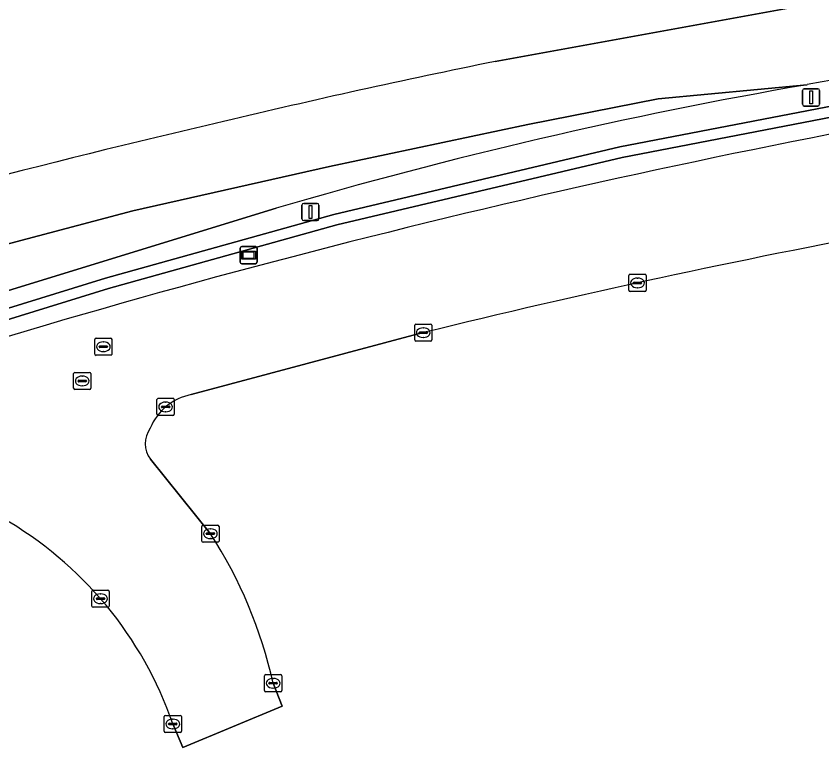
# Model space of a CAD drawing. Extents: x 154324 to 155744, y 382937 to 384188.
# Drawn here: x 155346.94 to 155393.78, y 384001.5 to 384045 of the extents above; entities that cross this region are included whole.
import ezdxf

# ---------------------------------------------------------------- set-up
doc = ezdxf.new("R2010")
doc.units = 0
for name, color, linetype in [('IMGEO_Grasland_agrarisch', 7, 'Continuous'), ('IMGEO_Greppel_droge_sloot', 7, 'Continuous'), ('IMGEO_Groenvoorziening', 7, 'Continuous'), ('IMGEO_Kolk', 7, 'Continuous'), ('IMGEO_Lichtmast', 7, 'Continuous'), ('IMGEO_Rijbaan_lokaal_gesloten', 7, 'Continuous'), ('IMGEO_Rijbaan_regionaal_gesloten', 7, 'Continuous'), ('IMGEO_Rioolput', 7, 'Continuous'), ('IMGEO_Wegwijzer', 7, 'Continuous')]:
    doc.layers.add(name, color=color, linetype=linetype)

msp = doc.modelspace()

# ---------------------------------------------------------------- linework, layer by layer
at = {"layer": 'IMGEO_Grasland_agrarisch'}
for points in [[(155370.61, 384026.609), (155357.121, 384023.008)], [(155354.756, 384019.251), (155358.234, 384014.929)], [(155361.88, 384006.242), (155362.407, 384004.911), (155356.627, 384002.514), (155356.046, 384003.875)]]:
    msp.add_lwpolyline(points, dxfattribs=at)
for centre, radius, start, end in [((155490.608, 383537.631), 503.487, 100.57835, 103.78824), ((155357.706, 384019.861), 3.201, 100.5333, 158.0246), ((155355.954, 384020.167), 1.508, 143.7385, 217.4023), ((155335.183, 383996.684), 22.067, 19.018, 60.3141), ((155335.931, 384000.46), 26.585, 12.5622, 32.9742)]:
    msp.add_arc(centre, radius, start, end, dxfattribs=at)
at = {"layer": 'IMGEO_Greppel_droge_sloot'}
msp.add_lwpolyline([(155397.634, 384040.405), (155382.032, 384037.399), (155365.418, 384033.483), (155352.125, 384029.782), (155323.153, 384020.829), (155300.462, 384013.348), (155292.96, 384010.46), (155278.014, 384004.463), (155270.557, 384001.47), (155261.768, 383997.341), (155261.72, 383997.155), (155261.835, 383996.912), (155262.037, 383996.77), (155270.809, 384000.891), (155278.249, 384003.876), (155293.191, 384009.873), (155300.674, 384012.753), (155323.345, 384020.228), (155352.302, 384029.176), (155365.575, 384032.872), (155382.164, 384036.781), (155397.74, 384039.783)], dxfattribs=at)
at = {"layer": 'IMGEO_Groenvoorziening'}
for points in [[(155374.785, 384042.366), (155395.038, 384046.062)], [(155397.74, 384039.783), (155382.164, 384036.781), (155365.575, 384032.872), (155352.302, 384029.176), (155323.345, 384020.228), (155300.674, 384012.753), (155293.191, 384009.873), (155278.249, 384003.876), (155270.809, 384000.891), (155262.037, 383996.77), (155261.835, 383996.912), (155261.72, 383997.155), (155261.768, 383997.341), (155270.557, 384001.47), (155278.014, 384004.463), (155292.96, 384010.46), (155300.462, 384013.348), (155323.153, 384020.829), (155352.125, 384029.782), (155365.418, 384033.483), (155382.032, 384037.399), (155397.634, 384040.405)], [(155362.059, 384033.835), (155321.333, 384021.323)]]:
    msp.add_lwpolyline(points, dxfattribs=at)
for centre, radius, start, end in [((155447.971, 383749.733), 296.439, 95.14966, 100.70134), ((155471.929, 383565.076), 487.075, 101.50444, 103.40634), ((155440.489, 383766.647), 278.461, 99.83489, 106.35897), ((155489.749, 383546.213), 501.099, 100.32948, 108.70801), ((155487.799, 383485.812), 567.867, 103.10964, 106.35262)]:
    msp.add_arc(centre, radius, start, end, dxfattribs=at)
at = {"layer": 'IMGEO_Kolk'}
for p, q in [((155382.562, 384029.072), (155382.562, 384029.924)), ((155382.637, 384029.998), (155383.489, 384029.998)), ((155383.05, 384029.778), (155383.075, 384029.778)), ((155383.563, 384029.924), (155383.563, 384029.072)), ((155382.821, 384029.492), (155382.821, 384029.504)), ((155383.259, 384029.455), (155382.861, 384029.455)), ((155382.864, 384029.541), (155383.262, 384029.541)), ((155383.305, 384029.504), (155383.305, 384029.492)), ((155383.489, 384028.998), (155382.637, 384028.998)), ((155383.073, 384029.218), (155383.048, 384029.218)), ((155370.109, 384026.183), (155370.109, 384027.035)), ((155370.184, 384027.109), (155371.036, 384027.109)), ((155371.11, 384027.035), (155371.11, 384026.183)), ((155370.368, 384026.603), (155370.368, 384026.615)), ((155370.806, 384026.566), (155370.408, 384026.566)), ((155370.411, 384026.652), (155370.809, 384026.652)), ((155370.597, 384026.889), (155370.622, 384026.889)), ((155370.852, 384026.615), (155370.852, 384026.603)), ((155371.036, 384026.109), (155370.184, 384026.109)), ((155370.62, 384026.329), (155370.595, 384026.329)), ((155355.126, 384021.869), (155355.126, 384022.721)), ((155355.201, 384022.795), (155356.053, 384022.795)), ((155356.127, 384022.721), (155356.127, 384021.869)), ((155355.385, 384022.289), (155355.385, 384022.301)), ((155355.823, 384022.252), (155355.425, 384022.252)), ((155355.428, 384022.338), (155355.826, 384022.338)), ((155355.614, 384022.575), (155355.639, 384022.575)), ((155355.869, 384022.301), (155355.869, 384022.289)), ((155356.053, 384021.795), (155355.201, 384021.795)), ((155355.637, 384022.015), (155355.612, 384022.015)), ((155357.733, 384014.503), (155357.733, 384015.355)), ((155357.808, 384015.429), (155358.66, 384015.429)), ((155358.221, 384015.209), (155358.246, 384015.209)), ((155358.734, 384015.355), (155358.734, 384014.503)), ((155357.992, 384014.923), (155357.992, 384014.935)), ((155358.43, 384014.886), (155358.032, 384014.886)), ((155358.035, 384014.972), (155358.433, 384014.972)), ((155358.476, 384014.935), (155358.476, 384014.923)), ((155358.66, 384014.429), (155357.808, 384014.429)), ((155358.244, 384014.649), (155358.219, 384014.649)), ((155351.344, 384010.727), (155351.344, 384011.579)), ((155351.419, 384011.653), (155352.271, 384011.653)), ((155352.345, 384011.579), (155352.345, 384010.727)), ((155351.603, 384011.147), (155351.603, 384011.159)), ((155352.041, 384011.11), (155351.643, 384011.11)), ((155351.646, 384011.196), (155352.044, 384011.196)), ((155351.832, 384011.433), (155351.857, 384011.433)), ((155352.087, 384011.159), (155352.087, 384011.147)), ((155352.271, 384010.653), (155351.419, 384010.653)), ((155351.855, 384010.873), (155351.83, 384010.873)), ((155361.379, 384005.816), (155361.379, 384006.668)), ((155361.454, 384006.742), (155362.306, 384006.742)), ((155361.867, 384006.522), (155361.892, 384006.522)), ((155362.38, 384006.668), (155362.38, 384005.816)), ((155361.638, 384006.236), (155361.638, 384006.248)), ((155362.076, 384006.199), (155361.678, 384006.199)), ((155361.681, 384006.285), (155362.079, 384006.285)), ((155361.89, 384005.962), (155361.865, 384005.962)), ((155362.122, 384006.248), (155362.122, 384006.236)), ((155362.306, 384005.742), (155361.454, 384005.742)), ((155355.545, 384003.449), (155355.545, 384004.301)), ((155355.62, 384004.375), (155356.472, 384004.375)), ((155356.033, 384004.155), (155356.058, 384004.155)), ((155356.546, 384004.301), (155356.546, 384003.449)), ((155355.804, 384003.869), (155355.804, 384003.881)), ((155356.242, 384003.832), (155355.844, 384003.832)), ((155355.847, 384003.918), (155356.245, 384003.918)), ((155356.056, 384003.595), (155356.031, 384003.595)), ((155356.288, 384003.881), (155356.288, 384003.869)), ((155356.472, 384003.375), (155355.62, 384003.375))]:
    msp.add_line(p, q, dxfattribs=at)
for points in [[(155382.562, 384029.072), (155382.562, 384029.924)], [(155382.637, 384029.998), (155383.489, 384029.998)], [(155383.563, 384029.924), (155383.563, 384029.072)], [(155383.489, 384028.998), (155382.637, 384028.998)], [(155370.109, 384026.183), (155370.109, 384027.035)], [(155370.184, 384027.109), (155371.036, 384027.109)], [(155371.11, 384027.035), (155371.11, 384026.183)], [(155371.036, 384026.109), (155370.184, 384026.109)], [(155355.126, 384021.869), (155355.126, 384022.721)], [(155355.201, 384022.795), (155356.053, 384022.795)], [(155356.127, 384022.721), (155356.127, 384021.869)], [(155356.053, 384021.795), (155355.201, 384021.795)], [(155357.733, 384014.503), (155357.733, 384015.355)], [(155357.808, 384015.429), (155358.66, 384015.429)], [(155358.734, 384015.355), (155358.734, 384014.503)], [(155358.66, 384014.429), (155357.808, 384014.429)], [(155351.344, 384010.727), (155351.344, 384011.579)], [(155351.419, 384011.653), (155352.271, 384011.653)], [(155352.345, 384011.579), (155352.345, 384010.727)], [(155352.271, 384010.653), (155351.419, 384010.653)], [(155361.379, 384005.816), (155361.379, 384006.668)], [(155361.454, 384006.742), (155362.306, 384006.742)], [(155362.38, 384006.668), (155362.38, 384005.816)], [(155362.306, 384005.742), (155361.454, 384005.742)], [(155355.545, 384003.449), (155355.545, 384004.301)], [(155355.62, 384004.375), (155356.472, 384004.375)], [(155356.546, 384004.301), (155356.546, 384003.449)], [(155356.472, 384003.375), (155355.62, 384003.375)]]:
    msp.add_lwpolyline(points, dxfattribs=at)
for centre, radius, start, end in [((155382.639, 384029.922), 0.0765, 91.552, 178.448), ((155382.639, 384029.922), 0.0765, 91.552, 178.448), ((155383.487, 384029.922), 0.0765, 1.552, 88.448), ((155383.487, 384029.922), 0.0765, 1.552, 88.448), ((155382.861, 384029.501), 0.0403, 85.8775, 175.7526), ((155382.858, 384029.491), 0.0366, 178.938, 274.7102), ((155383.262, 384029.498), 0.043, 264.8664, 352.4533), ((155383.266, 384029.503), 0.0386, 1.7309, 96.639), ((155382.639, 384029.074), 0.0765, 181.552, 268.448), ((155382.639, 384029.074), 0.0765, 181.552, 268.448), ((155383.487, 384029.074), 0.0765, 271.552, 358.448), ((155383.487, 384029.074), 0.0765, 271.552, 358.448), ((155370.186, 384027.033), 0.0765, 91.552, 178.448), ((155370.186, 384027.033), 0.0765, 91.552, 178.448), ((155371.034, 384027.033), 0.0765, 1.552, 88.448), ((155371.034, 384027.033), 0.0765, 1.552, 88.448), ((155370.408, 384026.612), 0.0403, 85.8775, 175.7526), ((155370.405, 384026.602), 0.0366, 178.938, 274.7102), ((155370.809, 384026.609), 0.043, 264.8664, 352.4533), ((155370.813, 384026.614), 0.0386, 1.7309, 96.639), ((155370.186, 384026.185), 0.0765, 181.552, 268.448), ((155370.186, 384026.185), 0.0765, 181.552, 268.448), ((155371.034, 384026.185), 0.0765, 271.552, 358.448), ((155371.034, 384026.185), 0.0765, 271.552, 358.448), ((155355.203, 384022.719), 0.0765, 91.552, 178.448), ((155355.203, 384022.719), 0.0765, 91.552, 178.448), ((155356.051, 384022.719), 0.0765, 1.552, 88.448), ((155356.051, 384022.719), 0.0765, 1.552, 88.448), ((155355.425, 384022.298), 0.0403, 85.8775, 175.7526), ((155355.422, 384022.288), 0.0366, 178.938, 274.7102), ((155355.826, 384022.295), 0.043, 264.8664, 352.4533), ((155355.83, 384022.3), 0.0386, 1.7309, 96.639), ((155355.203, 384021.871), 0.0765, 181.552, 268.448), ((155355.203, 384021.871), 0.0765, 181.552, 268.448), ((155356.051, 384021.871), 0.0765, 271.552, 358.448), ((155356.051, 384021.871), 0.0765, 271.552, 358.448), ((155357.81, 384015.353), 0.0765, 91.552, 178.448), ((155357.81, 384015.353), 0.0765, 91.552, 178.448), ((155358.658, 384015.353), 0.0765, 1.552, 88.448), ((155358.658, 384015.353), 0.0765, 1.552, 88.448), ((155358.032, 384014.932), 0.0403, 85.8775, 175.7526), ((155358.029, 384014.922), 0.0366, 178.938, 274.7102), ((155358.433, 384014.929), 0.043, 264.8664, 352.4533), ((155358.437, 384014.934), 0.0386, 1.7309, 96.639), ((155357.81, 384014.505), 0.0765, 181.552, 268.448), ((155357.81, 384014.505), 0.0765, 181.552, 268.448), ((155358.658, 384014.505), 0.0765, 271.552, 358.448), ((155358.658, 384014.505), 0.0765, 271.552, 358.448), ((155351.421, 384011.577), 0.0765, 91.552, 178.448), ((155351.421, 384011.577), 0.0765, 91.552, 178.448), ((155352.269, 384011.577), 0.0765, 1.552, 88.448), ((155352.269, 384011.577), 0.0765, 1.552, 88.448), ((155351.643, 384011.156), 0.0403, 85.8775, 175.7526), ((155351.64, 384011.146), 0.0366, 178.938, 274.7102), ((155352.044, 384011.153), 0.043, 264.8664, 352.4533), ((155352.048, 384011.158), 0.0386, 1.7309, 96.639), ((155351.421, 384010.729), 0.0765, 181.552, 268.448), ((155351.421, 384010.729), 0.0765, 181.552, 268.448), ((155352.269, 384010.729), 0.0765, 271.552, 358.448), ((155352.269, 384010.729), 0.0765, 271.552, 358.448), ((155361.456, 384006.666), 0.0765, 91.552, 178.448), ((155361.456, 384006.666), 0.0765, 91.552, 178.448), ((155362.304, 384006.666), 0.0765, 1.552, 88.448), ((155362.304, 384006.666), 0.0765, 1.552, 88.448), ((155361.678, 384006.245), 0.0403, 85.8775, 175.7526), ((155361.675, 384006.235), 0.0366, 178.938, 274.7102), ((155362.079, 384006.242), 0.043, 264.8664, 352.4533), ((155362.083, 384006.247), 0.0386, 1.7309, 96.639), ((155361.456, 384005.818), 0.0765, 181.552, 268.448), ((155361.456, 384005.818), 0.0765, 181.552, 268.448), ((155362.304, 384005.818), 0.0765, 271.552, 358.448), ((155362.304, 384005.818), 0.0765, 271.552, 358.448), ((155355.622, 384004.299), 0.0765, 91.552, 178.448), ((155355.622, 384004.299), 0.0765, 91.552, 178.448), ((155356.47, 384004.299), 0.0765, 1.552, 88.448), ((155356.47, 384004.299), 0.0765, 1.552, 88.448), ((155355.844, 384003.878), 0.0403, 85.8775, 175.7526), ((155355.841, 384003.868), 0.0366, 178.938, 274.7102), ((155356.245, 384003.875), 0.043, 264.8664, 352.4533), ((155356.249, 384003.88), 0.0386, 1.7309, 96.639), ((155355.622, 384003.451), 0.0765, 181.552, 268.448), ((155355.622, 384003.451), 0.0765, 181.552, 268.448), ((155356.47, 384003.451), 0.0765, 271.552, 358.448), ((155356.47, 384003.451), 0.0765, 271.552, 358.448)]:
    msp.add_arc(centre, radius, start, end, dxfattribs=at)
for centre, major_axis, ratio, start_param, end_param in [((155383.049, 384029.498), (-0.387, 0.002), 0.722429, 4.712389, 7.853982), ((155383.074, 384029.498), (-0.39, 0.002), 0.717154, 1.570796, 4.712389), ((155370.596, 384026.609), (-0.387, 0.002), 0.722429, 4.712389, 7.853982), ((155370.621, 384026.609), (-0.39, 0.002), 0.717154, 1.570796, 4.712389), ((155355.613, 384022.295), (-0.387, 0.002), 0.722429, 4.712389, 7.853982), ((155355.638, 384022.295), (-0.39, 0.002), 0.717154, 1.570796, 4.712389), ((155358.22, 384014.929), (-0.387, 0.002), 0.722429, 4.712389, 7.853982), ((155358.245, 384014.929), (-0.39, 0.002), 0.717154, 1.570796, 4.712389), ((155351.831, 384011.153), (-0.387, 0.002), 0.722429, 4.712389, 7.853982), ((155351.856, 384011.153), (-0.39, 0.002), 0.717154, 1.570796, 4.712389), ((155361.866, 384006.242), (-0.387, 0.002), 0.722429, 4.712389, 7.853982), ((155361.891, 384006.242), (-0.39, 0.002), 0.717154, 1.570796, 4.712389), ((155356.032, 384003.875), (-0.387, 0.002), 0.722429, 4.712389, 7.853982), ((155356.057, 384003.875), (-0.39, 0.002), 0.717154, 1.570796, 4.712389)]:
    msp.add_ellipse(centre, major_axis=major_axis, ratio=ratio, start_param=start_param, end_param=end_param, dxfattribs=at)
at = {"layer": 'IMGEO_Lichtmast'}
for p, q in [((155392.661, 384039.875), (155392.661, 384040.675)), ((155392.661, 384040.675), (155392.661, 384039.875)), ((155392.761, 384040.775), (155393.551, 384040.775)), ((155393.551, 384040.775), (155392.761, 384040.775)), ((155393.651, 384040.675), (155393.651, 384039.875)), ((155393.651, 384039.875), (155393.651, 384040.675)), ((155393.551, 384039.775), (155392.761, 384039.775)), ((155392.761, 384039.775), (155393.551, 384039.775)), ((155363.556, 384033.216), (155363.556, 384034.016)), ((155363.556, 384034.016), (155363.556, 384033.216)), ((155363.656, 384034.116), (155364.446, 384034.116)), ((155364.446, 384034.116), (155363.656, 384034.116)), ((155364.546, 384034.016), (155364.546, 384033.216)), ((155364.546, 384033.216), (155364.546, 384034.016)), ((155364.446, 384033.116), (155363.656, 384033.116)), ((155363.656, 384033.116), (155364.446, 384033.116))]:
    msp.add_line(p, q, dxfattribs=at)
for points in [[(155393.081, 384040.65), (155393.231, 384040.65), (155393.231, 384039.9), (155393.081, 384039.9), (155393.081, 384040.65)], [(155363.976, 384033.991), (155364.126, 384033.991), (155364.126, 384033.241), (155363.976, 384033.241), (155363.976, 384033.991)]]:
    msp.add_lwpolyline(points, dxfattribs=at)
for centre, start, end in [((155392.761, 384040.675), 90, 180), ((155392.761, 384040.675), 90, 180), ((155393.551, 384040.675), 0, 90), ((155393.551, 384040.675), 360, 90), ((155392.761, 384039.875), 180, 270), ((155392.761, 384039.875), 180, 270), ((155393.551, 384039.875), 270, 0), ((155393.551, 384039.875), 270, 0), ((155363.656, 384034.016), 90, 180), ((155363.656, 384034.016), 90, 180), ((155364.446, 384034.016), 0, 90), ((155364.446, 384034.016), 360, 90), ((155363.656, 384033.216), 180, 270), ((155363.656, 384033.216), 180, 270), ((155364.446, 384033.216), 270, 0), ((155364.446, 384033.216), 270, 0)]:
    msp.add_arc(centre, 0.1, start, end, dxfattribs=at)
at = {"layer": 'IMGEO_Rijbaan_lokaal_gesloten'}
for points in [[(155357.121, 384023.008), (155370.61, 384026.609)], [(155358.234, 384014.929), (155354.756, 384019.251)], [(155356.046, 384003.875), (155356.627, 384002.514), (155362.407, 384004.911), (155361.88, 384006.242)]]:
    msp.add_lwpolyline(points, dxfattribs=at)
for centre, radius, start, end in [((155489.749, 383546.213), 501.099, 100.32948, 108.70801), ((155490.608, 383537.631), 503.487, 100.57835, 103.78824), ((155357.706, 384019.861), 3.201, 100.5333, 158.0246), ((155355.954, 384020.167), 1.508, 143.7385, 217.4023), ((155335.183, 383996.684), 22.067, 19.018, 60.3141), ((155335.931, 384000.46), 26.585, 12.5622, 32.9742)]:
    msp.add_arc(centre, radius, start, end, dxfattribs=at)
at = {"layer": 'IMGEO_Rijbaan_regionaal_gesloten'}
for points in [[(155395.038, 384046.062), (155374.785, 384042.366)], [(155392.925, 384041.016), (155384.261, 384040.193), (155376.679, 384038.699), (155365.163, 384036.26), (155353.726, 384033.68), (155338.859, 384029.763), (155319.542, 384024.029), (155296.179, 384016.139), (155287.739, 384012.954), (155273.531, 384007.357), (155258.447, 384000.84), (155252.543, 383998.056), (155242.746, 383993.399), (155241.456, 383992.098)], [(155241.456, 383992.098), (155242.746, 383993.399), (155252.543, 383998.056), (155258.447, 384000.84), (155273.531, 384007.357), (155287.739, 384012.954), (155296.179, 384016.139), (155319.542, 384024.029), (155338.859, 384029.763), (155353.726, 384033.68), (155365.163, 384036.26), (155376.679, 384038.699), (155384.261, 384040.193), (155392.925, 384041.016)], [(155321.333, 384021.323), (155362.059, 384033.835)]]:
    msp.add_lwpolyline(points, dxfattribs=at)
for centre, radius, start, end in [((155447.971, 383749.733), 296.439, 95.14966, 100.70134), ((155471.929, 383565.076), 487.075, 101.50444, 103.40634), ((155440.489, 383766.647), 278.461, 99.83489, 106.35897), ((155487.799, 383485.812), 567.867, 103.10964, 106.35262)]:
    msp.add_arc(centre, radius, start, end, dxfattribs=at)
at = {"layer": 'IMGEO_Rioolput'}
for p, q in [((155351.51, 384025.366), (155351.51, 384026.218)), ((155351.585, 384026.292), (155352.437, 384026.292)), ((155351.998, 384026.072), (155352.023, 384026.072)), ((155352.511, 384026.218), (155352.511, 384025.366)), ((155351.769, 384025.786), (155351.769, 384025.798)), ((155352.207, 384025.749), (155351.809, 384025.749)), ((155351.812, 384025.835), (155352.21, 384025.835)), ((155352.021, 384025.512), (155351.996, 384025.512)), ((155352.253, 384025.798), (155352.253, 384025.786)), ((155352.437, 384025.292), (155351.585, 384025.292)), ((155350.281, 384023.377), (155350.281, 384024.229)), ((155350.356, 384024.303), (155351.208, 384024.303)), ((155351.282, 384024.229), (155351.282, 384023.377)), ((155350.54, 384023.797), (155350.54, 384023.809)), ((155350.978, 384023.76), (155350.58, 384023.76)), ((155350.583, 384023.846), (155350.981, 384023.846)), ((155350.769, 384024.083), (155350.794, 384024.083)), ((155351.024, 384023.809), (155351.024, 384023.797)), ((155351.208, 384023.303), (155350.356, 384023.303)), ((155350.792, 384023.523), (155350.767, 384023.523))]:
    msp.add_line(p, q, dxfattribs=at)
for points in [[(155351.51, 384025.366), (155351.51, 384026.218)], [(155351.585, 384026.292), (155352.437, 384026.292)], [(155352.511, 384026.218), (155352.511, 384025.366)], [(155352.437, 384025.292), (155351.585, 384025.292)], [(155350.281, 384023.377), (155350.281, 384024.229)], [(155350.356, 384024.303), (155351.208, 384024.303)], [(155351.282, 384024.229), (155351.282, 384023.377)], [(155351.208, 384023.303), (155350.356, 384023.303)]]:
    msp.add_lwpolyline(points, dxfattribs=at)
for centre, radius, start, end in [((155351.587, 384026.216), 0.0765, 91.552, 178.448), ((155351.587, 384026.216), 0.0765, 91.552, 178.448), ((155352.435, 384026.216), 0.0765, 1.552, 88.448), ((155352.435, 384026.216), 0.0765, 1.552, 88.448), ((155351.809, 384025.795), 0.0403, 85.8775, 175.7526), ((155351.806, 384025.785), 0.0366, 178.938, 274.7102), ((155352.21, 384025.792), 0.043, 264.8664, 352.4533), ((155352.214, 384025.797), 0.0386, 1.7309, 96.639), ((155351.587, 384025.368), 0.0765, 181.552, 268.448), ((155351.587, 384025.368), 0.0765, 181.552, 268.448), ((155352.435, 384025.368), 0.0765, 271.552, 358.448), ((155352.435, 384025.368), 0.0765, 271.552, 358.448), ((155350.358, 384024.227), 0.0765, 91.552, 178.448), ((155350.358, 384024.227), 0.0765, 91.552, 178.448), ((155351.206, 384024.227), 0.0765, 1.552, 88.448), ((155351.206, 384024.227), 0.0765, 1.552, 88.448), ((155350.58, 384023.806), 0.0403, 85.8775, 175.7526), ((155350.577, 384023.796), 0.0366, 178.938, 274.7102), ((155350.981, 384023.803), 0.043, 264.8664, 352.4533), ((155350.985, 384023.808), 0.0386, 1.7309, 96.639), ((155350.358, 384023.379), 0.0765, 181.552, 268.448), ((155350.358, 384023.379), 0.0765, 181.552, 268.448), ((155351.206, 384023.379), 0.0765, 271.552, 358.448), ((155351.206, 384023.379), 0.0765, 271.552, 358.448)]:
    msp.add_arc(centre, radius, start, end, dxfattribs=at)
for centre, major_axis, ratio, start_param, end_param in [((155351.997, 384025.792), (-0.387, 0.002), 0.722429, 4.712389, 7.853982), ((155352.022, 384025.792), (-0.39, 0.002), 0.717154, 1.570796, 4.712389), ((155350.768, 384023.803), (-0.387, 0.002), 0.722429, 4.712389, 7.853982), ((155350.793, 384023.803), (-0.39, 0.002), 0.717154, 1.570796, 4.712389)]:
    msp.add_ellipse(centre, major_axis=major_axis, ratio=ratio, start_param=start_param, end_param=end_param, dxfattribs=at)
at = {"layer": 'IMGEO_Wegwijzer'}
for p, q in [((155360.061, 384031.61), (155360.851, 384031.61)), ((155360.851, 384031.61), (155360.061, 384031.61)), ((155359.961, 384030.71), (155359.961, 384031.51)), ((155359.961, 384031.51), (155359.961, 384030.71)), ((155360.951, 384031.51), (155360.951, 384030.71)), ((155360.951, 384030.71), (155360.951, 384031.51)), ((155360.851, 384030.61), (155360.061, 384030.61)), ((155360.061, 384030.61), (155360.851, 384030.61))]:
    msp.add_line(p, q, dxfattribs=at)
for points in [[(155360.062, 384031.342), (155360.85, 384031.342), (155360.85, 384030.878), (155360.062, 384030.878), (155360.062, 384031.342)], [(155360.127, 384031.277), (155360.127, 384030.943), (155360.785, 384030.943), (155360.785, 384031.277), (155360.127, 384031.277)]]:
    msp.add_lwpolyline(points, dxfattribs=at)
for centre, start, end in [((155360.061, 384031.51), 90, 180), ((155360.061, 384031.51), 90, 180), ((155360.851, 384031.51), 0, 90), ((155360.851, 384031.51), 360, 90), ((155360.061, 384030.71), 180, 270), ((155360.061, 384030.71), 180, 270), ((155360.851, 384030.71), 270, 0), ((155360.851, 384030.71), 270, 0)]:
    msp.add_arc(centre, 0.1, start, end, dxfattribs=at)

doc.saveas('drawing.dxf')
